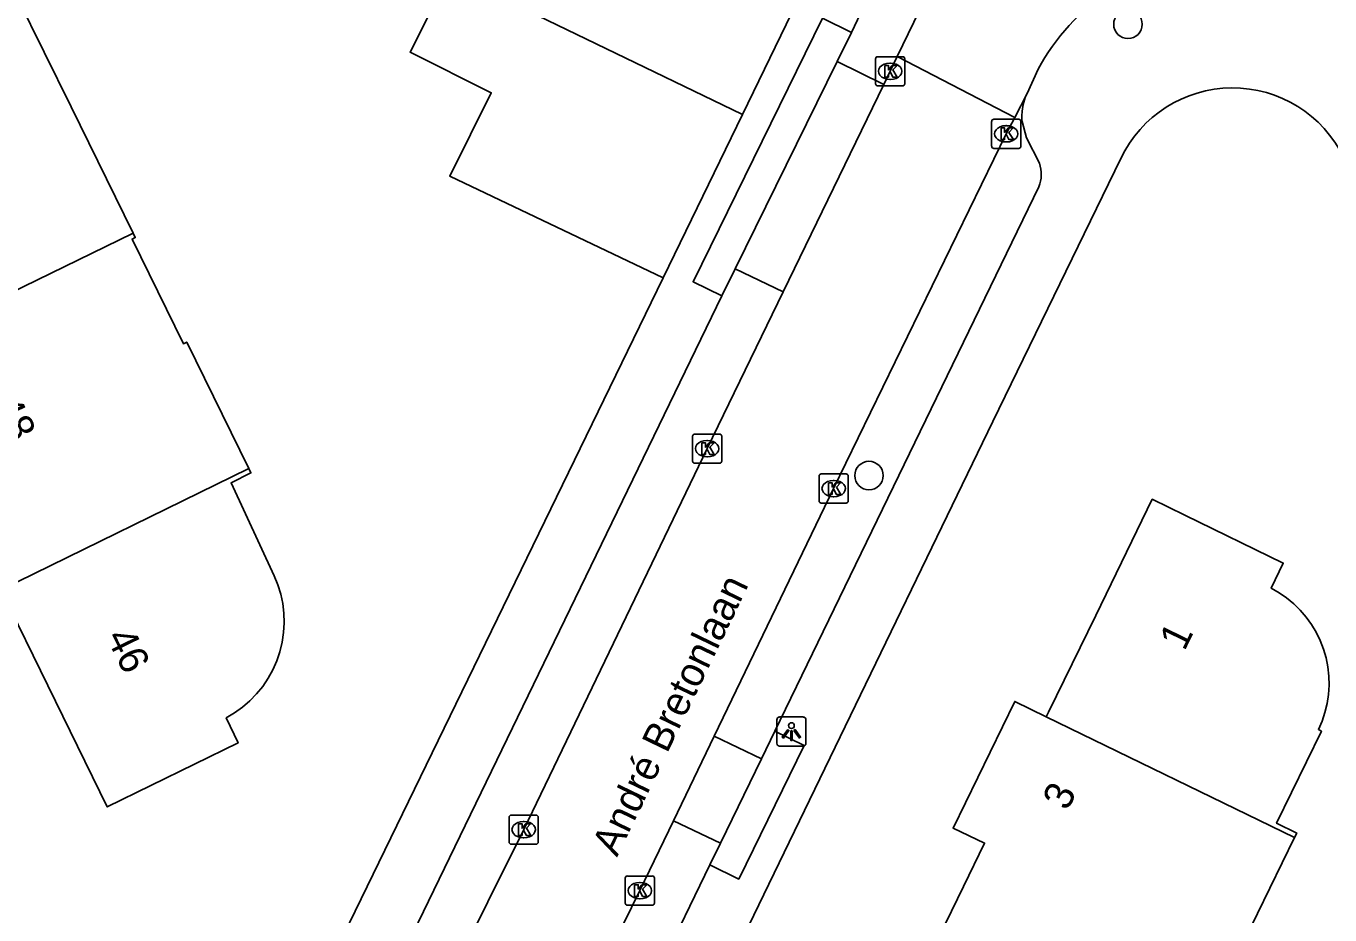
# Model space of a CAD drawing. Extents: x 160457 to 162082, y 388340 to 389736.
# Drawn here: x 160653.48 to 160698.16, y 388896.91 to 388927.38 of the extents above; entities that cross this region are included whole.
import ezdxf

# ---------------------------------------------------------------- set-up
doc = ezdxf.new("R2010")
doc.units = 0
for name, color, linetype in [('IMGEO_Boom', 7, 'Continuous'), ('IMGEO_Kolk', 7, 'Continuous'), ('IMGEO_Lichtpunt', 7, 'Continuous'), ('IMGEO_Muur', 7, 'Continuous'), ('IMGEO_Openbare_ruimte_label', 7, 'Continuous'), ('IMGEO_Pand', 7, 'Continuous'), ('IMGEO_Pand_nummerreeks', 7, 'Continuous'), ('IMGEO_Parkeervlak_open', 7, 'Continuous'), ('IMGEO_Rijbaan_lokaal_gesloten', 7, 'Continuous'), ('IMGEO_Rijbaan_lokaal_open', 7, 'Continuous'), ('IMGEO_Voetpad_open', 7, 'Continuous')]:
    doc.layers.add(name, color=color, linetype=linetype)

msp = doc.modelspace()

# ---------------------------------------------------------------- linework, layer by layer
at = {"layer": 'IMGEO_Boom'}
for centre in [(160691.242, 388927.443), (160682.366, 388911.971)]:
    msp.add_circle(centre, 0.489, dxfattribs=at)
at = {"layer": 'IMGEO_Kolk'}
for p, q in [((160682.59, 388925.406), (160682.59, 388926.258)), ((160682.665, 388926.332), (160683.517, 388926.332)), ((160683.591, 388926.258), (160683.591, 388925.406)), ((160683.078, 388926.112), (160683.103, 388926.112)), ((160683.517, 388925.332), (160682.665, 388925.332)), ((160683.101, 388925.552), (160683.076, 388925.552)), ((160686.57, 388923.261), (160686.57, 388924.113)), ((160686.645, 388924.187), (160687.497, 388924.187)), ((160687.058, 388923.967), (160687.083, 388923.967)), ((160687.571, 388924.113), (160687.571, 388923.261)), ((160687.497, 388923.187), (160686.645, 388923.187)), ((160687.081, 388923.407), (160687.056, 388923.407)), ((160676.318, 388912.468), (160676.318, 388913.32)), ((160676.393, 388913.394), (160677.245, 388913.394)), ((160677.319, 388913.32), (160677.319, 388912.468)), ((160676.806, 388913.174), (160676.831, 388913.174)), ((160677.245, 388912.394), (160676.393, 388912.394)), ((160676.829, 388912.614), (160676.804, 388912.614)), ((160680.655, 388911.099), (160680.655, 388911.951)), ((160680.73, 388912.025), (160681.582, 388912.025)), ((160681.656, 388911.951), (160681.656, 388911.099)), ((160681.143, 388911.805), (160681.168, 388911.805)), ((160681.582, 388911.025), (160680.73, 388911.025)), ((160681.166, 388911.245), (160681.141, 388911.245)), ((160670.106, 388900.331), (160670.958, 388900.331)), ((160670.031, 388899.405), (160670.031, 388900.257)), ((160670.519, 388900.111), (160670.544, 388900.111)), ((160671.032, 388900.257), (160671.032, 388899.405)), ((160670.542, 388899.551), (160670.517, 388899.551)), ((160670.958, 388899.331), (160670.106, 388899.331)), ((160674.012, 388897.315), (160674.012, 388898.167)), ((160674.087, 388898.241), (160674.939, 388898.241)), ((160675.013, 388898.167), (160675.013, 388897.315)), ((160674.5, 388898.021), (160674.525, 388898.021)), ((160674.939, 388897.241), (160674.087, 388897.241)), ((160674.523, 388897.461), (160674.498, 388897.461))]:
    msp.add_line(p, q, dxfattribs=at)
for points in [[(160682.59, 388925.406), (160682.59, 388926.258)], [(160682.665, 388926.332), (160683.517, 388926.332)], [(160683.591, 388926.258), (160683.591, 388925.406)], [(160682.911, 388926.032), (160683.034, 388926.032), (160683.034, 388925.881), (160683.164, 388926.032), (160683.328, 388926.032), (160683.182, 388925.881), (160683.335, 388925.632), (160683.183, 388925.632), (160683.098, 388925.796), (160683.034, 388925.729), (160683.034, 388925.632), (160682.911, 388925.632), (160682.911, 388926.032)], [(160683.517, 388925.332), (160682.665, 388925.332)], [(160686.57, 388923.261), (160686.57, 388924.113)], [(160686.645, 388924.187), (160687.497, 388924.187)], [(160687.571, 388924.113), (160687.571, 388923.261)], [(160686.891, 388923.887), (160687.014, 388923.887), (160687.014, 388923.736), (160687.144, 388923.887), (160687.308, 388923.887), (160687.162, 388923.736), (160687.315, 388923.487), (160687.163, 388923.487), (160687.078, 388923.651), (160687.014, 388923.584), (160687.014, 388923.487), (160686.891, 388923.487), (160686.891, 388923.887)], [(160687.497, 388923.187), (160686.645, 388923.187)], [(160676.318, 388912.468), (160676.318, 388913.32)], [(160676.393, 388913.394), (160677.245, 388913.394)], [(160677.319, 388913.32), (160677.319, 388912.468)], [(160676.639, 388913.094), (160676.762, 388913.094), (160676.762, 388912.943), (160676.892, 388913.094), (160677.056, 388913.094), (160676.91, 388912.943), (160677.063, 388912.694), (160676.911, 388912.694), (160676.826, 388912.858), (160676.762, 388912.791), (160676.762, 388912.694), (160676.639, 388912.694), (160676.639, 388913.094)], [(160677.245, 388912.394), (160676.393, 388912.394)], [(160680.655, 388911.099), (160680.655, 388911.951)], [(160680.73, 388912.025), (160681.582, 388912.025)], [(160681.656, 388911.951), (160681.656, 388911.099)], [(160680.976, 388911.725), (160681.099, 388911.725), (160681.099, 388911.574), (160681.229, 388911.725), (160681.393, 388911.725), (160681.247, 388911.574), (160681.4, 388911.325), (160681.248, 388911.325), (160681.163, 388911.489), (160681.099, 388911.422), (160681.099, 388911.325), (160680.976, 388911.325), (160680.976, 388911.725)], [(160681.582, 388911.025), (160680.73, 388911.025)], [(160670.106, 388900.331), (160670.958, 388900.331)], [(160670.031, 388899.405), (160670.031, 388900.257)], [(160670.352, 388900.031), (160670.475, 388900.031), (160670.475, 388899.88), (160670.605, 388900.031), (160670.769, 388900.031), (160670.623, 388899.88), (160670.776, 388899.631), (160670.624, 388899.631), (160670.539, 388899.795), (160670.475, 388899.728), (160670.475, 388899.631), (160670.352, 388899.631), (160670.352, 388900.031)], [(160671.032, 388900.257), (160671.032, 388899.405)], [(160670.958, 388899.331), (160670.106, 388899.331)], [(160674.012, 388897.315), (160674.012, 388898.167)], [(160674.087, 388898.241), (160674.939, 388898.241)], [(160675.013, 388898.167), (160675.013, 388897.315)], [(160674.333, 388897.941), (160674.456, 388897.941), (160674.456, 388897.79), (160674.586, 388897.941), (160674.75, 388897.941), (160674.604, 388897.79), (160674.757, 388897.541), (160674.605, 388897.541), (160674.52, 388897.705), (160674.456, 388897.638), (160674.456, 388897.541), (160674.333, 388897.541), (160674.333, 388897.941)], [(160674.939, 388897.241), (160674.087, 388897.241)]]:
    msp.add_lwpolyline(points, dxfattribs=at)
for centre, start, end in [((160682.667, 388926.256), 91.552, 178.448), ((160682.667, 388926.256), 91.552, 178.448), ((160683.515, 388926.256), 1.552, 88.448), ((160683.515, 388926.256), 1.552, 88.448), ((160682.667, 388925.408), 181.552, 268.448), ((160682.667, 388925.408), 181.552, 268.448), ((160683.515, 388925.408), 271.552, 358.448), ((160683.515, 388925.408), 271.552, 358.448), ((160686.647, 388924.111), 91.552, 178.448), ((160686.647, 388924.111), 91.552, 178.448), ((160687.495, 388924.111), 1.552, 88.448), ((160687.495, 388924.111), 1.552, 88.448), ((160686.647, 388923.263), 181.552, 268.448), ((160686.647, 388923.263), 181.552, 268.448), ((160687.495, 388923.263), 271.552, 358.448), ((160687.495, 388923.263), 271.552, 358.448), ((160676.395, 388913.318), 91.552, 178.448), ((160676.395, 388913.318), 91.552, 178.448), ((160677.243, 388913.318), 1.552, 88.448), ((160677.243, 388913.318), 1.552, 88.448), ((160676.395, 388912.47), 181.552, 268.448), ((160676.395, 388912.47), 181.552, 268.448), ((160677.243, 388912.47), 271.552, 358.448), ((160677.243, 388912.47), 271.552, 358.448), ((160680.732, 388911.949), 91.552, 178.448), ((160680.732, 388911.949), 91.552, 178.448), ((160681.58, 388911.949), 1.552, 88.448), ((160681.58, 388911.949), 1.552, 88.448), ((160680.732, 388911.101), 181.552, 268.448), ((160680.732, 388911.101), 181.552, 268.448), ((160681.58, 388911.101), 271.552, 358.448), ((160681.58, 388911.101), 271.552, 358.448), ((160670.108, 388900.255), 91.552, 178.448), ((160670.108, 388900.255), 91.552, 178.448), ((160670.956, 388900.255), 1.552, 88.448), ((160670.956, 388900.255), 1.552, 88.448), ((160670.108, 388899.407), 181.552, 268.448), ((160670.108, 388899.407), 181.552, 268.448), ((160670.956, 388899.407), 271.552, 358.448), ((160670.956, 388899.407), 271.552, 358.448), ((160674.089, 388898.165), 91.552, 178.448), ((160674.089, 388898.165), 91.552, 178.448), ((160674.937, 388898.165), 1.552, 88.448), ((160674.937, 388898.165), 1.552, 88.448), ((160674.089, 388897.317), 181.552, 268.448), ((160674.089, 388897.317), 181.552, 268.448), ((160674.937, 388897.317), 271.552, 358.448), ((160674.937, 388897.317), 271.552, 358.448)]:
    msp.add_arc(centre, 0.0765, start, end, dxfattribs=at)
for centre, major_axis, ratio, start_param, end_param in [((160683.077, 388925.832), (-0.387, 0.002), 0.722429, 4.712389, 7.853982), ((160683.102, 388925.832), (-0.39, 0.002), 0.717154, 1.570796, 4.712389), ((160687.057, 388923.687), (-0.387, 0.002), 0.722429, 4.712389, 7.853982), ((160687.082, 388923.687), (-0.39, 0.002), 0.717154, 1.570796, 4.712389), ((160676.805, 388912.894), (-0.387, 0.002), 0.722429, 4.712389, 7.853982), ((160676.83, 388912.894), (-0.39, 0.002), 0.717154, 1.570796, 4.712389), ((160681.142, 388911.525), (-0.387, 0.002), 0.722429, 4.712389, 7.853982), ((160681.167, 388911.525), (-0.39, 0.002), 0.717154, 1.570796, 4.712389), ((160670.518, 388899.831), (-0.387, 0.002), 0.722429, 4.712389, 7.853982), ((160670.543, 388899.831), (-0.39, 0.002), 0.717154, 1.570796, 4.712389), ((160674.499, 388897.741), (-0.387, 0.002), 0.722429, 4.712389, 7.853982), ((160674.524, 388897.741), (-0.39, 0.002), 0.717154, 1.570796, 4.712389)]:
    msp.add_ellipse(centre, major_axis=major_axis, ratio=ratio, start_param=start_param, end_param=end_param, dxfattribs=at)
at = {"layer": 'IMGEO_Lichtpunt'}
for p, q in [((160679.209, 388903.598), (160679.209, 388902.791)), ((160679.209, 388903.598), (160679.209, 388902.791)), ((160680.111, 388903.693), (160679.303, 388903.693)), ((160680.111, 388903.693), (160679.303, 388903.693)), ((160680.205, 388902.791), (160680.205, 388903.598)), ((160680.205, 388902.791), (160680.205, 388903.598)), ((160679.303, 388902.697), (160680.111, 388902.697)), ((160679.303, 388902.697), (160680.111, 388902.697))]:
    msp.add_line(p, q, dxfattribs=at)
for points in [[(160679.583, 388903.262), (160679.622, 388903.234), (160679.434, 388902.972), (160679.396, 388902.999), (160679.583, 388903.262)], [(160679.685, 388903.214), (160679.732, 388903.214), (160679.732, 388902.892), (160679.685, 388902.892), (160679.685, 388903.214)], [(160679.795, 388903.234), (160679.833, 388903.261), (160680.02, 388902.999), (160679.981, 388902.971), (160679.795, 388903.234)]]:
    msp.add_lwpolyline(points, dxfattribs=at)
msp.add_circle((160679.708, 388903.396), 0.0994, dxfattribs=at)
for centre, start, end in [((160679.303, 388903.598), 90, 180), ((160679.303, 388903.598), 90, 180), ((160680.111, 388903.598), 0, 90), ((160680.111, 388903.598), 0, 90), ((160679.303, 388902.791), 180, 270), ((160679.303, 388902.791), 180, 270), ((160680.111, 388902.791), 270, 0), ((160680.111, 388902.791), 270, 360)]:
    msp.add_arc(centre, 0.0946, start, end, dxfattribs=at)
at = {"layer": 'IMGEO_Muur'}
for points in [[(160686.612, 388913.819), (160690.994, 388922.84)], [(160675.312, 388918.745), (160663.339, 388894.117), (160661.527, 388892.231), (160660.482, 388891.731)]]:
    msp.add_lwpolyline(points, dxfattribs=at)
msp.add_arc((160694.823, 388921.023), 4.238, 26.0033, 154.6119, dxfattribs=at)
at = {"layer": 'IMGEO_Pand'}
for points in [[(160675.312, 388918.745), (160667.999, 388922.239), (160669.423, 388925.093), (160666.641, 388926.482), (160667.999, 388929.204), (160678.026, 388924.35)], [(160653.176, 388928.373), (160655.02, 388924.614), (160657.144, 388920.282)], [(160678.026, 388924.35), (160675.312, 388918.745)], [(160648.662, 388916.139), (160657.144, 388920.282)], [(160657.144, 388920.282), (160657.219, 388920.129), (160657.111, 388920.076), (160658.87, 388916.488), (160658.987, 388916.545), (160661.111, 388912.213)], [(160661.111, 388912.213), (160652.619, 388908.057)], [(160661.111, 388912.213), (160661.186, 388912.06), (160660.506, 388911.722), (160661.985, 388908.535), (160662.11, 388908.226), (160662.207, 388907.907), (160662.275, 388907.581), (160662.314, 388907.251), (160662.323, 388906.918), (160662.303, 388906.585), (160662.254, 388906.256), (160662.176, 388905.932), (160662.069, 388905.616), (160661.935, 388905.311), (160661.774, 388905.02), (160661.588, 388904.743), (160661.379, 388904.484), (160661.147, 388904.245), (160660.895, 388904.027), (160660.625, 388903.833), (160660.338, 388903.663), (160660.746, 388902.804), (160656.262, 388900.611), (160653.725, 388905.798), (160652.694, 388907.904)], [(160688.443, 388903.701), (160688.517, 388903.853), (160690.135, 388907.175), (160692.076, 388911.161), (160693.196, 388910.61), (160696.565, 388908.972), (160696.146, 388908.11), (160696.42, 388907.955), (160696.679, 388907.778), (160696.922, 388907.578), (160697.147, 388907.359), (160697.352, 388907.12), (160697.536, 388906.865), (160697.697, 388906.596), (160697.834, 388906.313), (160697.947, 388906.019), (160698.034, 388905.717), (160698.094, 388905.409), (160698.128, 388905.096), (160698.134, 388904.782), (160698.114, 388904.468), (160698.066, 388904.158), (160697.992, 388903.852), (160697.892, 388903.554), (160697.767, 388903.266), (160697.87, 388903.203), (160696.335, 388900.052), (160697.028, 388899.714), (160696.954, 388899.561)], [(160684.507, 388895.608), (160684.582, 388895.764), (160685.605, 388897.88), (160686.327, 388899.371), (160685.248, 388899.885), (160687.363, 388904.226), (160688.443, 388903.701)], [(160688.443, 388903.701), (160696.954, 388899.561)], [(160696.954, 388899.561), (160694.835, 388895.213), (160694.718, 388895.27), (160692.96, 388891.66), (160693.077, 388891.603), (160693.003, 388891.45)]]:
    msp.add_lwpolyline(points, dxfattribs=at)
at = {"layer": 'IMGEO_Parkeervlak_open'}
for points in [[(160682.875, 388925.384), (160681.271, 388926.162)], [(160677.783, 388919.062), (160679.424, 388918.266)], [(160678.678, 388902.258), (160677.063, 388903.036)], [(160675.666, 388900.137), (160677.274, 388899.362)]]:
    msp.add_lwpolyline(points, dxfattribs=at)
at = {"layer": 'IMGEO_Rijbaan_lokaal_gesloten'}
for points in [[(160682.875, 388925.384), (160683.092, 388925.831), (160683.176, 388926.01), (160683.336, 388926.342)], [(160679.424, 388918.266), (160682.875, 388925.384)], [(160687.359, 388924.247), (160687.071, 388923.688), (160681.155, 388911.525), (160677.063, 388903.036)], [(160665.442, 388889.506), (160666.845, 388892.416), (160670.533, 388899.83), (160676.82, 388912.894), (160679.424, 388918.266)], [(160677.063, 388903.036), (160675.666, 388900.137)], [(160675.666, 388900.137), (160674.512, 388897.742), (160673.064, 388894.787)]]:
    msp.add_lwpolyline(points, dxfattribs=at)
at = {"layer": 'IMGEO_Rijbaan_lokaal_open'}
for points in [[(160683.336, 388926.342), (160684.846, 388929.483), (160685.378, 388930.578)], [(160683.336, 388926.342), (160687.359, 388924.247)], [(160688.161, 388925.909), (160687.787, 388925.075)], [(160687.359, 388924.247), (160687.787, 388925.075)]]:
    msp.add_lwpolyline(points, dxfattribs=at)
msp.add_arc((160694.928, 388922.191), 7.721, 42.7017, 151.2116, dxfattribs=at)
at = {"layer": 'IMGEO_Voetpad_open'}
for points in [[(160717.954, 389006.662), (160714.723, 389000), (160704.109, 388978.111), (160691.138, 388951.382), (160678.026, 388924.35)], [(160681.762, 388927.162), (160683.757, 388931.366)], [(160677.324, 388918.128), (160676.337, 388918.613), (160680.775, 388927.647), (160681.762, 388927.162)], [(160681.762, 388927.162), (160681.271, 388926.162)], [(160681.271, 388926.162), (160677.783, 388919.062)], [(160687.787, 388925.075), (160687.723, 388924.929), (160687.672, 388924.778), (160687.635, 388924.624), (160687.612, 388924.466), (160687.604, 388924.307), (160687.609, 388924.148), (160687.612, 388924.115), (160687.769, 388923.554), (160688.207, 388922.681), (160688.237, 388922.582), (160688.257, 388922.48), (160688.268, 388922.377), (160688.27, 388922.274), (160688.263, 388922.17), (160688.246, 388922.068), (160688.22, 388921.968), (160688.186, 388921.87), (160679.139, 388903.208)], [(160690.994, 388922.84), (160686.612, 388913.819), (160666.21, 388871.668)], [(160677.783, 388919.062), (160677.324, 388918.128)], [(160675.312, 388918.745), (160663.339, 388894.117), (160661.527, 388892.231), (160660.482, 388891.731), (160657.921, 388890.507)], [(160665.123, 388892.942), (160677.324, 388918.128)], [(160679.139, 388903.208), (160680.144, 388902.716), (160677.902, 388898.135), (160676.914, 388898.619)], [(160678.678, 388902.258), (160679.139, 388903.208)], [(160677.274, 388899.362), (160678.678, 388902.258)], [(160676.914, 388898.619), (160677.274, 388899.362)], [(160676.914, 388898.619), (160675.208, 388895.1)]]:
    msp.add_lwpolyline(points, dxfattribs=at)
msp.add_arc((160694.823, 388921.023), 4.238, 26.0033, 154.6119, dxfattribs=at)

# ---------------------------------------------------------------- texts
at = {"layer": 'IMGEO_Openbare_ruimte_label'}
msp.add_text('André Bretonlaan', height=1, rotation=64.204, dxfattribs=at).set_placement((160673.729, 388898.868))
at = {"layer": 'IMGEO_Pand_nummerreeks'}
for s, rotation, p in [('48', 296.1381, (160652.307, 388914.39)), ('46', 296.1381, (160656.209, 388906.439)), ('1', 64.0338, (160693.175, 388905.925)), ('3', 64.0166, (160689.17, 388900.448))]:
    msp.add_text(s, height=1, rotation=rotation, dxfattribs=at).set_placement(p)

doc.saveas('drawing.dxf')
